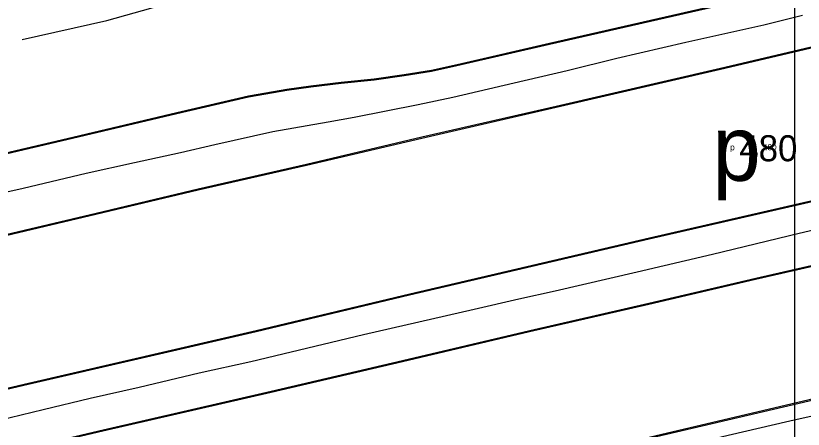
# Model space of a CAD drawing. Extents: x -25029 to 2274964, y -81170 to 687028.
# Drawn here: x 4354 to 4958, y -67020 to -66702 of the extents above; entities that cross this region are included whole.
import ezdxf

# ---------------------------------------------------------------- set-up
doc = ezdxf.new("R2010")
doc.units = 0
for name, color, linetype in [('81911BEA - RW_X_Fee_RW', 7, 'Continuous'), ('GE_X_CL_2000', 7, 'Continuous'), ('INTERSTATE', 7, 'Continuous'), ('ROAD', 7, 'Continuous'), ('ROAD-NAME', 7, 'Continuous'), ('TI_BORDER', 7, 'Continuous')]:
    doc.layers.add(name, color=color, linetype=linetype)

msp = doc.modelspace()

# ---------------------------------------------------------------- linework, layer by layer
at = {"layer": '81911BEA - RW_X_Fee_RW'}
msp.add_lwpolyline([(4358.49, -66720.74), (4423.59, -66706.16), (4486.47, -66688.19), (4490.52, -66687.05), (4499.96, -66684.38), (4533.32, -66675.1)], dxfattribs=at)
at = {"layer": 'GE_X_CL_2000'}
for points in [[(4957.4, -66702.3), (4927.89, -66709.67), (4867.94, -66723.15), (4814.93, -66735.39), (4776.74, -66744.74), (4736.08, -66754.33), (4689.05, -66765.14), (4662.51, -66770.95), (4613.49, -66780.62), (4593.32, -66784.14), (4550.95, -66791.5), (4506.54, -66801.53), (4480.02, -66807.72), (4444.88, -66815.31), (4407.78, -66823.58), (4359.25, -66835.22), (4312.25, -66845.49)], [(4340.66, -67012.86), (4374.55, -67004.91), (4410.83, -66996.16), (4448.4, -66987.66), (4494.39, -66976.73), (4534.14, -66967.91), (4620.49, -66947.14), (4705.56, -66927.64), (4739.74, -66919.9), (4767.68, -66913.63), (4830.68, -66898.97), (4888.31, -66885.52), (4954.99, -66869.5), (5087.66, -66838.28), (5135.15, -66827.87), (5202.13, -66812.03), (5226.93, -66806.53), (5294.61, -66790.84), (5400.67, -66766.21)], [(3878.02, -67262.55), (3942.53, -67247.56), (4037.19, -67225.53), (4221.96, -67182.02), (4226.98, -67180.91), (4266.08, -67172.02), (4330.49, -67157.36), (4366.33, -67149.01), (4419.24, -67136.74), (4470, -67125.05), (4495.17, -67119.17), (4571.75, -67100.89), (4651.18, -67082.52), (4700.02, -67071.41), (4855.22, -67035.28), (4900.36, -67024.49), (4947.73, -67013.38), (5005.01, -67000.75)]]:
    msp.add_lwpolyline(points, dxfattribs=at)
at = {"layer": 'INTERSTATE'}
for points in [[(2836.5, -67220.91), (2878.65, -67211.13), (3322.54, -67108.32), (3720.42, -67015.96), (3875.04, -66979.31), (4052.13, -66937.95), (4167.05, -66911.05), (4247.11, -66893.04), (4291.5, -66882.76), (4341.61, -66871.43), (4415.25, -66853.97), (4493.58, -66835.35), (4576.74, -66816.31), (4665.26, -66795.56), (4768.39, -66771.92), (4894.64, -66742.65), (5049.07, -66706.35), (5162.05, -66680.5), (5240.44, -66662.53), (5251.67, -66659.9)], [(2836.4, -67221.47), (2878.55, -67211.7), (3322.45, -67108.94), (3720.34, -67016.63), (3874.97, -66980), (4052.06, -66938.66), (4166.99, -66911.77), (4247.05, -66893.77), (4291.44, -66883.5), (4341.55, -66872.18), (4415.19, -66854.72), (4493.53, -66836.11), (4576.69, -66817.08), (4665.21, -66796.35), (4768.34, -66772.72), (4894.6, -66743.46), (5049.03, -66707.18), (5162.01, -66681.35), (5240.41, -66663.39), (5251.64, -66660.76)], [(3865.73, -66889.83), (3963.72, -66877.66), (4008.03, -66871.49), (4053.18, -66865.46), (4098.79, -66858.8), (4131.87, -66852.69), (4161.53, -66847.75), (4201, -66839.63), (4247.81, -66830.05), (4317.37, -66814.43), (4393, -66796.73), (4477.33, -66776.81), (4532.28, -66764.09), (4545.67, -66761.75), (4561.63, -66758.88), (4580.21, -66756.19), (4603.42, -66753.5), (4628.81, -66750.92), (4651.77, -66747.6), (4672.68, -66744.36), (4692.32, -66740.01), (4763.25, -66723.58), (4935.18, -66684.12)], [(3865.67, -66890.52), (3963.66, -66878.36), (4007.97, -66872.19), (4053.12, -66866.17), (4098.73, -66859.52), (4131.81, -66853.41), (4161.47, -66848.47), (4200.95, -66840.36), (4247.76, -66830.78), (4317.32, -66815.17), (4392.95, -66797.48), (4477.28, -66777.57), (4532.23, -66764.86), (4545.62, -66762.52), (4561.58, -66759.65), (4580.17, -66756.96), (4603.38, -66754.28), (4628.77, -66751.7), (4651.73, -66748.38), (4672.64, -66745.15), (4692.28, -66740.8), (4763.21, -66724.38), (4935.14, -66684.94)], [(2842.71, -67339.34), (3720.47, -67135.14), (3796.62, -67117.62), (3892.23, -67094.63), (3959.35, -67079.56), (4046.97, -67058.94), (4231.79, -67015.99), (4363.27, -66985.35), (4538.17, -66944.81), (4655.95, -66916.68), (4839.87, -66873.86), (5041.82, -66827.42), (5207.82, -66789.29), (5251.64, -66779.08)], [(2842.83, -67338.78), (3720.56, -67134.47), (3796.71, -67116.94), (3892.32, -67093.94), (3959.43, -67078.86), (4047.05, -67058.23), (4231.87, -67015.26), (4363.34, -66984.6), (4538.24, -66944.04), (4656.01, -66915.9), (4839.93, -66873.05), (5041.87, -66826.59), (5207.87, -66788.44), (5251.69, -66778.22)], [(2847.96, -67407.31), (2897.23, -67394.28), (3253.93, -67301.54), (3494.33, -67240.6), (3675.76, -67195.3), (3720.53, -67184.78), (3840.55, -67156.17), (3949.29, -67131.1), (4051.9, -67107.4), (4175.66, -67078.16), (4307.98, -67047.47), (4420.59, -67021.24), (4549.62, -66991.46), (4650.38, -66967.98), (4748.05, -66944.84), (4839.45, -66923.96), (4921.46, -66904.84), (4999.86, -66886.76), (5077.36, -66868.4), (5168.58, -66847.07), (5251.64, -66828.14)], [(2848.08, -67406.75), (2897.35, -67393.71), (3254.04, -67300.93), (3494.43, -67239.96), (3675.86, -67194.64), (3720.63, -67184.11), (3840.64, -67155.49), (3949.38, -67130.4), (4051.99, -67106.69), (4175.74, -67077.43), (4308.06, -67046.73), (4420.67, -67020.48), (4549.69, -66990.69), (4650.45, -66967.2), (4748.12, -66944.04), (4839.52, -66923.15), (4921.52, -66904.02), (4999.92, -66885.93), (5077.42, -66867.56), (5168.64, -66846.22), (5251.69, -66827.28)]]:
    msp.add_lwpolyline(points, dxfattribs=at)
at = {"layer": 'ROAD'}
for points in [[(5251.64, -66930.43), (5246.24, -66931.5), (5171.18, -66949.26), (5098.76, -66966.68), (4962.58, -66998.27), (4778.72, -67041.42), (4621.86, -67077.33), (4475.81, -67111.7), (4216.2, -67171.83), (4079.89, -67203.16), (3944.42, -67234.7), (3858.93, -67254.78), (3809.52, -67265.99), (3784.84, -67272.11), (3761.3, -67278.95), (3743.06, -67284.16), (3730.86, -67288.31), (3720.65, -67292.73)], [(5251.71, -66929.57), (5246.31, -66930.64), (5171.25, -66948.41), (5098.83, -66965.84), (4962.65, -66997.45), (4778.8, -67040.62), (4621.94, -67076.55), (4475.9, -67110.94), (4216.3, -67171.1), (4079.99, -67202.45), (3944.52, -67234), (3859.04, -67254.09), (3809.63, -67265.31), (3784.95, -67271.43), (3761.41, -67278.28), (3743.17, -67283.49), (3730.97, -67287.64), (3720.76, -67292.06)]]:
    msp.add_lwpolyline(points, dxfattribs=at)
at = {"layer": 'TI_BORDER'}
msp.add_lwpolyline([(4951.64, -64448.36), (11951.64, -64448.36), (11951.64, -69048.36), (4951.64, -69048.36)], close=True, dxfattribs=at)

# ---------------------------------------------------------------- texts
at = {"layer": 'ROAD-NAME'}
for s, height, p in [('p', 50, (4888.34, -66829.22)), ('480', 20, (4908.93, -66814.22))]:
    msp.add_text(s, height=height, dxfattribs=at).set_placement(p)
for s, p in [('p', (4901.96, -66805.75)), ('480', (4927.14, -66805.74))]:
    msp.add_text(s, height=4.68, rotation=0.007, dxfattribs=at).set_placement(p)

doc.saveas('drawing.dxf')
